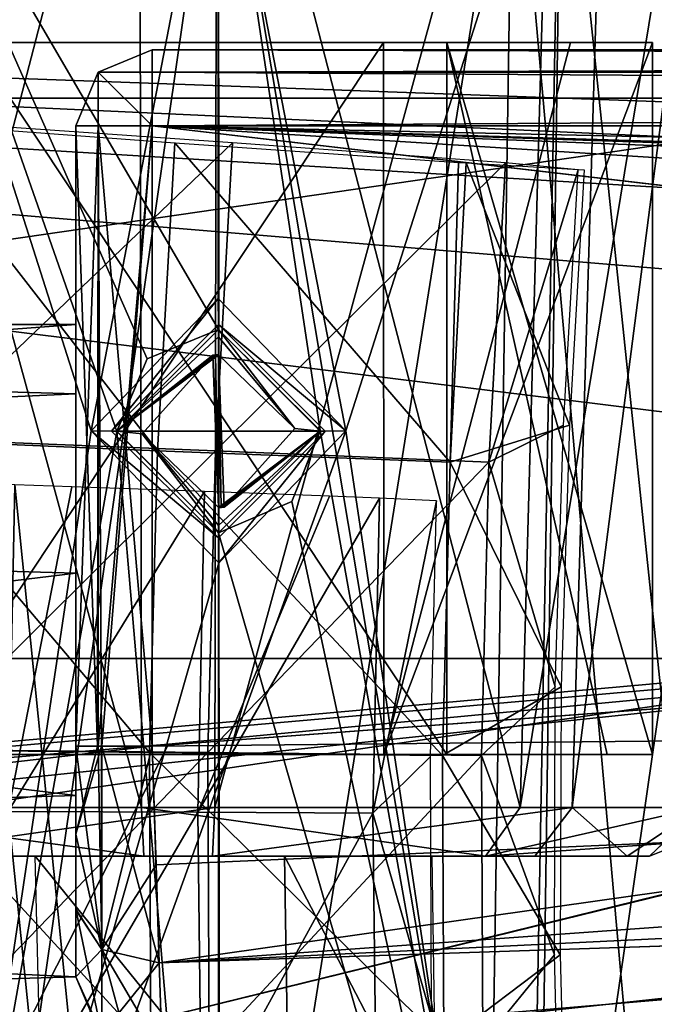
# Model space of a CAD drawing. Header units: millimetres. Extents: x -12 to 310, y -379 to 242.
# Tile 848 of 1056: x 132 to 145, y -6 to 13. Entities that reach past the tile are written whole.
import ezdxf

# ---------------------------------------------------------------- set-up
doc = ezdxf.new("R2010")
doc.units = ezdxf.units.MM
doc.header["$LTSCALE"] = 65.185185
for name, color, linetype in [('1', 7, 'CONTINUOUS'), ('14', 7, 'CONTINUOUS'), ('15', 7, 'CONTINUOUS'), ('17', 7, 'CONTINUOUS'), ('2', 7, 'CONTINUOUS'), ('24', 7, 'CONTINUOUS'), ('3', 7, 'CONTINUOUS'), ('3074', 7, 'CONTINUOUS'), ('3075', 7, 'CONTINUOUS'), ('3077', 7, 'CONTINUOUS'), ('3078', 7, 'CONTINUOUS'), ('3099', 7, 'CONTINUOUS'), ('3100', 7, 'CONTINUOUS'), ('3101', 7, 'CONTINUOUS'), ('3123', 7, 'CONTINUOUS'), ('3124', 7, 'CONTINUOUS'), ('3125', 7, 'CONTINUOUS'), ('3126', 7, 'CONTINUOUS'), ('3127', 7, 'CONTINUOUS'), ('3128', 7, 'CONTINUOUS'), ('3133', 7, 'CONTINUOUS'), ('3136', 7, 'CONTINUOUS'), ('3137', 7, 'CONTINUOUS'), ('3138', 7, 'CONTINUOUS'), ('3139', 7, 'CONTINUOUS'), ('3140', 7, 'CONTINUOUS'), ('3141', 7, 'CONTINUOUS'), ('3142', 7, 'CONTINUOUS'), ('3143', 7, 'CONTINUOUS'), ('3144', 7, 'CONTINUOUS'), ('38', 7, 'CONTINUOUS'), ('4111', 7, 'CONTINUOUS'), ('4119', 7, 'CONTINUOUS'), ('4122', 7, 'CONTINUOUS'), ('4147', 7, 'CONTINUOUS'), ('4148', 7, 'CONTINUOUS'), ('4149', 7, 'CONTINUOUS'), ('4150', 7, 'CONTINUOUS'), ('4151', 7, 'CONTINUOUS'), ('4152', 7, 'CONTINUOUS'), ('4200', 7, 'CONTINUOUS'), ('4207', 7, 'CONTINUOUS'), ('4226', 7, 'CONTINUOUS'), ('4227', 7, 'CONTINUOUS'), ('4228', 7, 'CONTINUOUS'), ('4229', 7, 'CONTINUOUS'), ('4230', 7, 'CONTINUOUS'), ('5142', 7, 'CONTINUOUS'), ('5143', 7, 'CONTINUOUS'), ('5144', 7, 'CONTINUOUS'), ('5145', 7, 'CONTINUOUS'), ('7', 7, 'CONTINUOUS'), ('8', 7, 'CONTINUOUS')]:
    doc.layers.add(name, color=color, linetype=linetype)

msp = doc.modelspace()

# ---------------------------------------------------------------- linework, layer by layer
at = {"layer": '1', "linetype": 'CONTINUOUS'}
for points in [[(128.296, -3.358, -173.034), (134.633, -3.358, -176.205), (131.157, -3.358, -173.184), (128.296, -3.358, -173.034)], [(135.984, -3.358, -157.673), (129.266, -3.358, -159.881), (132.083, -3.358, -160.169), (135.984, -3.358, -157.673)], [(131.157, -3.358, -173.184), (134.633, -3.358, -176.205), (138.533, -3.358, -173.71), (131.157, -3.358, -173.184)], [(139.459, -3.358, -160.694), (135.984, -3.358, -157.673), (132.083, -3.358, -160.169), (139.459, -3.358, -160.694)], [(134.633, -3.358, -176.205), (141.35, -3.358, -173.997), (138.533, -3.358, -173.71), (134.633, -3.358, -176.205)], [(142.32, -3.358, -160.844), (135.984, -3.358, -157.673), (139.459, -3.358, -160.694), (142.32, -3.358, -160.844)], [(141.35, -3.358, -173.997), (142.786, -3.358, -167.514), (138.533, -3.358, -173.71), (141.35, -3.358, -173.997)], [(142.786, -3.358, -167.514), (142.32, -3.358, -160.844), (139.459, -3.358, -160.694), (142.786, -3.358, -167.514)], [(141.35, -3.358, -173.997), (144.572, -3.358, -167.651), (142.786, -3.358, -167.514), (141.35, -3.358, -173.997)], [(144.129, -3.358, -164.025), (142.32, -3.358, -160.844), (142.786, -3.358, -167.514), (144.129, -3.358, -164.025)], [(144.572, -3.358, -167.651), (144.129, -3.358, -164.025), (142.786, -3.358, -167.514), (144.572, -3.358, -167.651)]]:
    msp.add_3dface(points, dxfattribs=at)
at = {"layer": '14', "linetype": 'CONTINUOUS'}
for points in [[(132.498, -3.358, -171.074), (130.323, -3.358, -166.556), (133.174, -3.358, -162.418), (132.498, -3.358, -171.074)], [(137.401, -3.358, -171.479), (132.498, -3.358, -171.074), (138.098, -3.358, -162.79), (137.401, -3.358, -171.479)], [(138.098, -3.358, -162.79), (132.498, -3.358, -171.074), (133.174, -3.358, -162.418), (138.098, -3.358, -162.79)], [(140.293, -3.358, -167.322), (137.401, -3.358, -171.479), (138.098, -3.358, -162.79), (140.293, -3.358, -167.322)]]:
    msp.add_3dface(points, dxfattribs=at)
at = {"layer": '15', "linetype": 'CONTINUOUS'}
for points in [[(132.498, -3.358, -171.074), (137.401, -3.358, -171.479), (137.496, -9.535, -171.489), (132.498, -3.358, -171.074)], [(132.657, -9.692, -171.12), (132.498, -3.358, -171.074), (137.496, -9.535, -171.489), (132.657, -9.692, -171.12)], [(137.496, -9.535, -171.489), (137.401, -3.358, -171.479), (140.38, -9.096, -167.329), (137.496, -9.535, -171.489)], [(137.401, -3.358, -171.479), (140.293, -3.358, -167.322), (140.38, -9.096, -167.329), (137.401, -3.358, -171.479)]]:
    msp.add_3dface(points, dxfattribs=at)
at = {"layer": '17', "linetype": 'CONTINUOUS'}
for points in [[(136.379, 10.67, -159.503), (130.8, 11.057, -161.413), (130.289, 4.844, -161.535), (136.379, 10.67, -159.503)], [(136.043, 4.616, -159.474), (136.379, 10.67, -159.503), (130.289, 4.844, -161.535), (136.043, 4.616, -159.474)], [(141.742, 10.273, -162.41), (136.379, 10.67, -159.503), (136.043, 4.616, -159.474), (141.742, 10.273, -162.41)], [(141.415, 4.388, -162.385), (141.742, 10.273, -162.41), (136.043, 4.616, -159.474), (141.415, 4.388, -162.385)], [(141.415, 4.388, -162.385), (143.172, 10.139, -168.297), (141.742, 10.273, -162.41), (141.415, 4.388, -162.385)], [(142.882, 5.121, -168.274), (143.172, 10.139, -168.297), (141.415, 4.388, -162.385), (142.882, 5.121, -168.274)], [(142.72, -0.025, -168.262), (142.882, 5.121, -168.274), (141.415, 4.388, -162.385), (142.72, -0.025, -168.262)], [(130.133, -1.258, -161.523), (136.043, 4.616, -159.474), (130.289, 4.844, -161.535), (130.133, -1.258, -161.523)], [(135.891, -1.317, -159.462), (136.043, 4.616, -159.474), (130.133, -1.258, -161.523), (135.891, -1.317, -159.462)], [(135.891, -1.317, -159.462), (141.415, 4.388, -162.385), (136.043, 4.616, -159.474), (135.891, -1.317, -159.462)], [(141.268, -1.376, -162.373), (141.415, 4.388, -162.385), (135.891, -1.317, -159.462), (141.268, -1.376, -162.373)], [(141.268, -1.376, -162.373), (142.72, -0.025, -168.262), (141.415, 4.388, -162.385), (141.268, -1.376, -162.373)], [(142.701, -5.295, -168.261), (142.72, -0.025, -168.262), (141.268, -1.376, -162.373), (142.701, -5.295, -168.261)], [(130.159, -7.247, -161.525), (135.891, -1.317, -159.462), (130.133, -1.258, -161.523), (130.159, -7.247, -161.525)], [(135.917, -7.137, -159.464), (135.891, -1.317, -159.462), (130.159, -7.247, -161.525), (135.917, -7.137, -159.464)], [(135.917, -7.137, -159.464), (141.268, -1.376, -162.373), (135.891, -1.317, -159.462), (135.917, -7.137, -159.464)], [(141.293, -7.028, -162.375), (141.268, -1.376, -162.373), (135.917, -7.137, -159.464), (141.293, -7.028, -162.375)], [(141.293, -7.028, -162.375), (142.701, -5.295, -168.261), (141.268, -1.376, -162.373), (141.293, -7.028, -162.375)], [(142.835, -10.687, -168.271), (142.701, -5.295, -168.261), (141.293, -7.028, -162.375), (142.835, -10.687, -168.271)]]:
    msp.add_3dface(points, dxfattribs=at)
at = {"layer": '2', "linetype": 'CONTINUOUS'}
for points in [[(128.585, -2.4, -159.15), (129.266, -3.358, -159.881), (136.027, -2.4, -156.674), (128.585, -2.4, -159.15)], [(129.266, -3.358, -159.881), (135.984, -3.358, -157.673), (136.027, -2.4, -156.674), (129.266, -3.358, -159.881)], [(135.984, -3.358, -157.673), (142.32, -3.358, -160.844), (143.052, -2.4, -160.163), (135.984, -3.358, -157.673)], [(136.027, -2.4, -156.674), (135.984, -3.358, -157.673), (143.052, -2.4, -160.163), (136.027, -2.4, -156.674)], [(142.32, -3.358, -160.844), (144.129, -3.358, -164.025), (143.052, -2.4, -160.163), (142.32, -3.358, -160.844)], [(143.052, -2.4, -160.163), (144.129, -3.358, -164.025), (145.578, -2.4, -167.588), (143.052, -2.4, -160.163)], [(144.129, -3.358, -164.025), (144.572, -3.358, -167.651), (145.578, -2.4, -167.588), (144.129, -3.358, -164.025)], [(145.578, -2.4, -167.588), (144.572, -3.358, -167.651), (145.573, -2.4, -167.658), (145.578, -2.4, -167.588)], [(145.573, -2.4, -167.658), (144.572, -3.358, -167.651), (145.262, -3.08, -167.704), (145.573, -2.4, -167.658)]]:
    msp.add_3dface(points, dxfattribs=at)
at = {"layer": '24', "linetype": 'CONTINUOUS'}
for points in [[(132.097, 3.945, -163.234), (130.444, 3.996, -166.88), (169.553, -366.548, -169.584), (132.097, 3.945, -163.234)], [(169.553, -366.548, -169.584), (130.444, 3.996, -166.88), (169.555, -366.549, -169.583), (169.553, -366.548, -169.584)], [(131.965, -2.477, -163.223), (132.097, 3.945, -163.234), (169.553, -366.548, -169.584), (131.965, -2.477, -163.223)], [(132.097, 3.945, -163.234), (131.965, -2.477, -163.223), (133.219, 3.906, -162.473), (132.097, 3.945, -163.234)], [(133.219, 3.906, -162.473), (131.965, -2.477, -163.223), (135.824, 3.812, -161.965), (133.219, 3.906, -162.473)], [(135.824, 3.812, -161.965), (131.965, -2.477, -163.223), (135.694, -2.493, -161.954), (135.824, 3.812, -161.965)], [(135.824, 3.812, -161.965), (135.694, -2.493, -161.954), (138.285, 3.719, -162.841), (135.824, 3.812, -161.965)], [(138.285, 3.719, -162.841), (135.694, -2.493, -161.954), (139.262, 3.68, -163.729), (138.285, 3.719, -162.841)], [(139.262, 3.68, -163.729), (135.694, -2.493, -161.954), (139.135, -2.509, -163.719), (139.262, 3.68, -163.729)], [(139.262, 3.68, -163.729), (139.135, -2.509, -163.719), (140.388, 3.628, -167.644), (139.262, 3.68, -163.729)], [(140.388, 3.628, -167.644), (139.135, -2.509, -163.719), (140.27, -1.396, -167.635), (140.388, 3.628, -167.644)], [(140.27, -1.396, -167.635), (139.135, -2.509, -163.719), (140.286, -6.519, -167.637), (140.27, -1.396, -167.635)], [(132.037, -8.771, -163.228), (131.965, -2.477, -163.223), (169.553, -366.548, -169.584), (132.037, -8.771, -163.228)], [(131.965, -2.477, -163.223), (132.037, -8.771, -163.228), (135.694, -2.493, -161.954), (131.965, -2.477, -163.223)], [(135.694, -2.493, -161.954), (132.037, -8.771, -163.228), (135.765, -8.672, -161.959), (135.694, -2.493, -161.954)], [(135.694, -2.493, -161.954), (135.765, -8.672, -161.959), (139.135, -2.509, -163.719), (135.694, -2.493, -161.954)], [(139.135, -2.509, -163.719), (135.765, -8.672, -161.959), (139.205, -8.574, -163.725), (139.135, -2.509, -163.719)], [(139.135, -2.509, -163.719), (139.205, -8.574, -163.725), (140.286, -6.519, -167.637), (139.135, -2.509, -163.719)]]:
    msp.add_3dface(points, dxfattribs=at)
at = {"layer": '3', "linetype": 'CONTINUOUS'}
for points in [[(127.786, 26.433, -158.252), (128.585, -2.4, -159.15), (136.074, 26.433, -155.473), (127.786, 26.433, -158.252)], [(128.585, -2.4, -159.15), (136.027, -2.4, -156.674), (136.074, 26.433, -155.473), (128.585, -2.4, -159.15)], [(136.027, -2.4, -156.674), (143.052, -2.4, -160.163), (143.919, 26.433, -159.33), (136.027, -2.4, -156.674)], [(136.074, 26.433, -155.473), (136.027, -2.4, -156.674), (143.919, 26.433, -159.33), (136.074, 26.433, -155.473)], [(143.052, -2.4, -160.163), (145.578, -2.4, -167.588), (146.781, 26.433, -167.59), (143.052, -2.4, -160.163)], [(143.052, -2.4, -160.163), (146.781, 26.433, -167.59), (143.919, 26.433, -159.33), (143.052, -2.4, -160.163)]]:
    msp.add_3dface(points, dxfattribs=at)
at = {"layer": '3074', "linetype": 'CONTINUOUS'}
for points in [[(75.3, -6.195, -85), (75.3, 14, -85), (300.1, 14, -85), (75.3, -6.195, -85)], [(75.3, -6.195, -85), (300.1, 14, -85), (170.63, 2.209, -85), (75.3, -6.195, -85)], [(135.12, -1.152, -85), (75.3, -6.195, -85), (170.63, 2.209, -85), (135.12, -1.152, -85)], [(103.419, -4.826, -85), (75.3, -6.195, -85), (135.12, -1.152, -85), (103.419, -4.826, -85)]]:
    msp.add_3dface(points, dxfattribs=at)
at = {"layer": '3075', "linetype": 'CONTINUOUS'}
for points in [[(135.12, -1.152, -85), (170.63, 2.209, -85), (132.043, -7.254, -82.657), (135.12, -1.152, -85)], [(170.63, 2.209, -85), (187.693, -2.562, -82.657), (132.043, -7.254, -82.657), (170.63, 2.209, -85)], [(103.419, -4.826, -85), (135.12, -1.152, -85), (132.043, -7.254, -82.657), (103.419, -4.826, -85)], [(187.693, -2.562, -82.657), (155.927, -6.901, -77), (132.043, -7.254, -82.657), (187.693, -2.562, -82.657)]]:
    msp.add_3dface(points, dxfattribs=at)
at = {"layer": '3077', "linetype": 'CONTINUOUS'}
for points in [[(119.18, -3.199, -45), (132.043, -7.254, -47.343), (170.474, 2.2, -45), (119.18, -3.199, -45)], [(132.043, -7.254, -47.343), (187.693, -2.562, -47.343), (170.474, 2.2, -45), (132.043, -7.254, -47.343)], [(177.793, -5.392, -53), (187.693, -2.562, -47.343), (132.043, -7.254, -47.343), (177.793, -5.392, -53)], [(162.775, -6.343, -53), (177.793, -5.392, -53), (132.043, -7.254, -47.343), (162.775, -6.343, -53)]]:
    msp.add_3dface(points, dxfattribs=at)
at = {"layer": '3078', "linetype": 'CONTINUOUS'}
for points in [[(300.1, 14, -45), (75.3, 14, -45), (300.1, 5.859, -45), (300.1, 14, -45)], [(300.1, 5.859, -45), (75.3, 14, -45), (264.722, 5.273, -45), (300.1, 5.859, -45)], [(75.3, 14, -45), (119.18, -3.199, -45), (170.474, 2.2, -45), (75.3, 14, -45)], [(75.3, 14, -45), (170.474, 2.2, -45), (199.904, 3.598, -45), (75.3, 14, -45)], [(75.3, 14, -45), (199.904, 3.598, -45), (231.481, 4.552, -45), (75.3, 14, -45)], [(75.3, 14, -45), (231.481, 4.552, -45), (264.722, 5.273, -45), (75.3, 14, -45)]]:
    msp.add_3dface(points, dxfattribs=at)
at = {"layer": '3099', "linetype": 'CONTINUOUS'}
for points in [[(134.8, -1.194, -47), (134.8, 11, -47), (198.528, 3.543, -47), (134.8, -1.194, -47)], [(198.528, 3.543, -47), (134.8, 11, -47), (300.1, 11, -47), (198.528, 3.543, -47)]]:
    msp.add_3dface(points, dxfattribs=at)
at = {"layer": '3100', "linetype": 'CONTINUOUS'}
for points in [[(134.8, 12.5, -48.5), (300.1, 12.5, -48.5), (300.1, 12.061, -47.439), (134.8, 12.5, -48.5)], [(134.8, 12.061, -47.439), (134.8, 12.5, -48.5), (300.1, 12.061, -47.439), (134.8, 12.061, -47.439)], [(300.1, 11, -47), (134.8, 11, -47), (134.8, 12.061, -47.439), (300.1, 11, -47)], [(300.1, 11, -47), (134.8, 12.061, -47.439), (300.1, 12.061, -47.439), (300.1, 11, -47)]]:
    msp.add_3dface(points, dxfattribs=at)
at = {"layer": '3101', "linetype": 'CONTINUOUS'}
for points in [[(300.1, 12.5, -48.5), (134.8, 12.5, -48.5), (300.1, 12.5, -81.5), (300.1, 12.5, -48.5)], [(300.1, 12.5, -81.5), (134.8, 12.5, -48.5), (134.8, 12.5, -81.5), (300.1, 12.5, -81.5)]]:
    msp.add_3dface(points, dxfattribs=at)
at = {"layer": '3123', "linetype": 'CONTINUOUS'}
for points in [[(300.1, 7.363, -83), (300.1, 11, -83), (134.8, 11, -83), (300.1, 7.363, -83)], [(278.136, 6.596, -83), (300.1, 7.363, -83), (134.8, 11, -83), (278.136, 6.596, -83)], [(276.707, 6.278, -83), (278.136, 6.596, -83), (134.8, 11, -83), (276.707, 6.278, -83)], [(275.488, 5.467, -83), (276.707, 6.278, -83), (134.8, 11, -83), (275.488, 5.467, -83)], [(235.453, 4.649, -83), (275.488, 5.467, -83), (134.8, 11, -83), (235.453, 4.649, -83)], [(198.638, 3.547, -83), (235.453, 4.649, -83), (134.8, 11, -83), (198.638, 3.547, -83)], [(134.8, -1.194, -83), (198.638, 3.547, -83), (134.8, 11, -83), (134.8, -1.194, -83)]]:
    msp.add_3dface(points, dxfattribs=at)
at = {"layer": '3124', "linetype": 'CONTINUOUS'}
for points in [[(300.1, 12.5, -81.5), (134.8, 12.5, -81.5), (134.8, 12.061, -82.561), (300.1, 12.5, -81.5)], [(300.1, 12.061, -82.561), (300.1, 12.5, -81.5), (134.8, 12.061, -82.561), (300.1, 12.061, -82.561)], [(300.1, 11, -83), (300.1, 12.061, -82.561), (134.8, 11, -83), (300.1, 11, -83)], [(134.8, 11, -83), (300.1, 12.061, -82.561), (134.8, 12.061, -82.561), (134.8, 11, -83)]]:
    msp.add_3dface(points, dxfattribs=at)
at = {"layer": '3125', "linetype": 'CONTINUOUS'}
for points in [[(134.8, 12.061, -82.561), (134.8, 12.5, -81.5), (133.739, 12.061, -81.5), (134.8, 12.061, -82.561)], [(133.3, 11, -81.5), (134.8, 11, -83), (133.739, 12.061, -81.5), (133.3, 11, -81.5)], [(134.8, 11, -83), (134.8, 12.061, -82.561), (133.739, 12.061, -81.5), (134.8, 11, -83)], [(133.739, 11, -82.561), (134.8, 11, -83), (133.3, 11, -81.5), (133.739, 11, -82.561)]]:
    msp.add_3dface(points, dxfattribs=at)
at = {"layer": '3126', "linetype": 'CONTINUOUS'}
for points in [[(133.739, 11, -82.561), (133.3, 11, -81.5), (133.724, -1.194, -82.545), (133.739, 11, -82.561)], [(133.724, -1.194, -82.545), (133.3, 11, -81.5), (133.3, -1.194, -81.5), (133.724, -1.194, -82.545)], [(133.803, -1.194, -82.621), (133.739, 11, -82.561), (133.724, -1.194, -82.545), (133.803, -1.194, -82.621)], [(134.8, -1.194, -83), (134.8, 11, -83), (133.739, 11, -82.561), (134.8, -1.194, -83)], [(134.8, -1.194, -83), (133.739, 11, -82.561), (133.803, -1.194, -82.621), (134.8, -1.194, -83)]]:
    msp.add_3dface(points, dxfattribs=at)
at = {"layer": '3127', "linetype": 'CONTINUOUS'}
for points in [[(133.803, -1.194, -82.621), (133.724, -1.194, -82.545), (133.3, -2.926, -81.157), (133.803, -1.194, -82.621)], [(133.809, -5.188, -80.988), (133.803, -1.194, -82.621), (133.3, -2.926, -81.157), (133.809, -5.188, -80.988)], [(133.724, -1.194, -82.545), (133.3, -1.194, -81.5), (133.3, -2.926, -81.157), (133.724, -1.194, -82.545)], [(134.8, -1.194, -83), (133.803, -1.194, -82.621), (133.809, -5.188, -80.988), (134.8, -1.194, -83)], [(134.874, -3.528, -82.531), (134.8, -1.194, -83), (133.809, -5.188, -80.988), (134.874, -3.528, -82.531)], [(133.3, -4.413, -80.171), (133.809, -5.188, -80.988), (133.3, -2.926, -81.157), (133.3, -4.413, -80.171)], [(134.935, -5.455, -81.241), (134.874, -3.528, -82.531), (133.809, -5.188, -80.988), (134.935, -5.455, -81.241)], [(133.3, -5.73, -77), (133.809, -5.188, -80.988), (133.3, -4.413, -80.171), (133.3, -5.73, -77)], [(133.809, -6.856, -77), (133.809, -5.188, -80.988), (133.3, -5.73, -77), (133.809, -6.856, -77)], [(133.809, -6.856, -77), (134.935, -5.455, -81.241), (133.809, -5.188, -80.988), (133.809, -6.856, -77)], [(134.991, -7.218, -77), (134.935, -5.455, -81.241), (133.809, -6.856, -77), (134.991, -7.218, -77)]]:
    msp.add_3dface(points, dxfattribs=at)
at = {"layer": '3128', "linetype": 'CONTINUOUS'}
for points in [[(198.638, 3.547, -83), (134.8, -1.194, -83), (204.333, -0.493, -81.243), (198.638, 3.547, -83)], [(134.8, -1.194, -83), (134.874, -3.528, -82.531), (204.333, -0.493, -81.243), (134.8, -1.194, -83)], [(134.874, -3.528, -82.531), (134.935, -5.455, -81.241), (204.333, -0.493, -81.243), (134.874, -3.528, -82.531)], [(204.333, -0.493, -81.243), (134.935, -5.455, -81.241), (183.811, -3.085, -77), (204.333, -0.493, -81.243)], [(183.811, -3.085, -77), (134.935, -5.455, -81.241), (158.535, -4.67, -77), (183.811, -3.085, -77)], [(134.935, -5.455, -81.241), (134.991, -7.218, -77), (158.535, -4.67, -77), (134.935, -5.455, -81.241)]]:
    msp.add_3dface(points, dxfattribs=at)
at = {"layer": '3133', "linetype": 'CONTINUOUS'}
for points in [[(134.8, -1.194, -47), (198.528, 3.543, -47), (134.935, -5.455, -48.759), (134.8, -1.194, -47)], [(198.528, 3.543, -47), (204.333, -0.493, -48.757), (134.935, -5.455, -48.759), (198.528, 3.543, -47)], [(134.935, -5.455, -48.759), (204.333, -0.493, -48.757), (158.544, -4.669, -53), (134.935, -5.455, -48.759)], [(134.991, -7.218, -53), (134.935, -5.455, -48.759), (158.544, -4.669, -53), (134.991, -7.218, -53)]]:
    msp.add_3dface(points, dxfattribs=at)
at = {"layer": '3136', "linetype": 'CONTINUOUS'}
for points in [[(158.535, -4.67, -77), (134.991, -7.218, -77), (158.544, -4.669, -53), (158.535, -4.67, -77)], [(134.991, -7.218, -77), (134.991, -7.218, -53), (158.544, -4.669, -53), (134.991, -7.218, -77)]]:
    msp.add_3dface(points, dxfattribs=at)
at = {"layer": '3137', "linetype": 'CONTINUOUS'}
for points in [[(133.809, -6.856, -77), (133.3, -5.73, -77), (133.748, -6.799, -67.044), (133.809, -6.856, -77)], [(133.748, -6.799, -67.044), (133.3, -5.73, -77), (133.3, -5.73, -69.193), (133.748, -6.799, -67.044)], [(133.3, -5.73, -53), (133.809, -6.855, -53), (133.3, -5.73, -60.807), (133.3, -5.73, -53)], [(133.3, -5.73, -60.807), (133.809, -6.855, -53), (133.748, -6.799, -62.956), (133.3, -5.73, -60.807)]]:
    msp.add_3dface(points, dxfattribs=at)
at = {"layer": '3138', "linetype": 'CONTINUOUS'}
for points in [[(133.3, 7.1, -65), (133.3, 5.737, -60.818), (85.95, 7.1, -65), (133.3, 7.1, -65)], [(85.95, 7.1, -65), (133.3, 5.737, -60.818), (85.95, 3.55, -58.851), (85.95, 7.1, -65)], [(133.3, 5.737, -60.818), (133.3, 2.205, -58.251), (85.95, 3.55, -58.851), (133.3, 5.737, -60.818)], [(133.3, 2.205, -58.251), (133.3, -2.16, -58.237), (85.95, 3.55, -58.851), (133.3, 2.205, -58.251)], [(85.95, 3.55, -58.851), (133.3, -2.16, -58.237), (85.95, -3.55, -58.851), (85.95, 3.55, -58.851)], [(133.3, -2.16, -58.237), (133.3, -5.73, -60.807), (85.95, -3.55, -58.851), (133.3, -2.16, -58.237)], [(133.748, -6.799, -62.956), (134.19, -7.1, -65), (85.95, -3.55, -58.851), (133.748, -6.799, -62.956)], [(85.95, -3.55, -58.851), (134.19, -7.1, -65), (85.95, -7.1, -65), (85.95, -3.55, -58.851)], [(133.3, -5.73, -60.807), (133.748, -6.799, -62.956), (85.95, -3.55, -58.851), (133.3, -5.73, -60.807)]]:
    msp.add_3dface(points, dxfattribs=at)
at = {"layer": '3139', "linetype": 'CONTINUOUS'}
for points in [[(133.3, 7.1, -65), (85.95, 7.1, -65), (85.95, 3.55, -71.149), (133.3, 7.1, -65)], [(133.3, 7.1, -65), (85.95, 3.55, -71.149), (133.3, 5.737, -69.182), (133.3, 7.1, -65)], [(133.3, 5.737, -69.182), (85.95, 3.55, -71.149), (133.3, 2.206, -71.749), (133.3, 5.737, -69.182)], [(85.95, 3.55, -71.149), (85.95, -3.55, -71.149), (133.3, 2.206, -71.749), (85.95, 3.55, -71.149)], [(133.3, 2.206, -71.749), (85.95, -3.55, -71.149), (133.3, -2.16, -71.763), (133.3, 2.206, -71.749)], [(85.95, -3.55, -71.149), (133.3, -5.73, -69.193), (133.3, -2.16, -71.763), (85.95, -3.55, -71.149)], [(85.95, -7.1, -65), (133.3, -5.73, -69.193), (85.95, -3.55, -71.149), (85.95, -7.1, -65)], [(133.748, -6.799, -67.044), (133.3, -5.73, -69.193), (85.95, -7.1, -65), (133.748, -6.799, -67.044)]]:
    msp.add_3dface(points, dxfattribs=at)
at = {"layer": '3140', "linetype": 'CONTINUOUS'}
for points in [[(133.3, -1.194, -81.5), (133.3, 11, -81.5), (133.3, 5.737, -69.182), (133.3, -1.194, -81.5)], [(133.3, 11, -81.5), (133.3, 7.1, -65), (133.3, 5.737, -69.182), (133.3, 11, -81.5)], [(133.3, 7.1, -65), (133.3, 11, -81.5), (133.3, 11, -48.5), (133.3, 7.1, -65)], [(133.3, -5.73, -53), (133.3, -2.16, -58.237), (133.3, 11, -48.5), (133.3, -5.73, -53)], [(133.3, -4.399, -49.816), (133.3, -5.73, -53), (133.3, 11, -48.5), (133.3, -4.399, -49.816)], [(133.3, -2.16, -58.237), (133.3, 2.205, -58.251), (133.3, 11, -48.5), (133.3, -2.16, -58.237)], [(133.3, 2.205, -58.251), (133.3, 5.737, -60.818), (133.3, 11, -48.5), (133.3, 2.205, -58.251)], [(133.3, 5.737, -60.818), (133.3, 7.1, -65), (133.3, 11, -48.5), (133.3, 5.737, -60.818)], [(133.3, -1.194, -48.5), (133.3, -4.399, -49.816), (133.3, 11, -48.5), (133.3, -1.194, -48.5)], [(133.3, -2.926, -81.157), (133.3, -1.194, -81.5), (133.3, 5.737, -69.182), (133.3, -2.926, -81.157)], [(133.3, -4.413, -80.171), (133.3, -2.926, -81.157), (133.3, 5.737, -69.182), (133.3, -4.413, -80.171)], [(133.3, -4.413, -80.171), (133.3, 5.737, -69.182), (133.3, 2.206, -71.749), (133.3, -4.413, -80.171)], [(133.3, -5.73, -77), (133.3, -4.413, -80.171), (133.3, 2.206, -71.749), (133.3, -5.73, -77)], [(133.3, -5.73, -77), (133.3, 2.206, -71.749), (133.3, -2.16, -71.763), (133.3, -5.73, -77)], [(133.3, -5.73, -69.193), (133.3, -5.73, -77), (133.3, -2.16, -71.763), (133.3, -5.73, -69.193)], [(133.3, -5.73, -53), (133.3, -5.73, -60.807), (133.3, -2.16, -58.237), (133.3, -5.73, -53)]]:
    msp.add_3dface(points, dxfattribs=at)
at = {"layer": '3141', "linetype": 'CONTINUOUS'}
for points in [[(134.8, 12.5, -81.5), (134.8, 12.5, -48.5), (133.739, 12.061, -48.5), (134.8, 12.5, -81.5)], [(133.739, 12.061, -81.5), (134.8, 12.5, -81.5), (133.739, 12.061, -48.5), (133.739, 12.061, -81.5)], [(133.3, 11, -81.5), (133.739, 12.061, -81.5), (133.3, 11, -48.5), (133.3, 11, -81.5)], [(133.3, 11, -48.5), (133.739, 12.061, -81.5), (133.739, 12.061, -48.5), (133.3, 11, -48.5)]]:
    msp.add_3dface(points, dxfattribs=at)
at = {"layer": '3142', "linetype": 'CONTINUOUS'}
for points in [[(134.8, 12.5, -48.5), (134.8, 11, -47), (133.739, 12.061, -48.5), (134.8, 12.5, -48.5)], [(134.8, 11, -47), (134.8, 12.5, -48.5), (134.8, 12.061, -47.439), (134.8, 11, -47)], [(133.3, 11, -48.5), (133.739, 12.061, -48.5), (133.739, 11, -47.439), (133.3, 11, -48.5)], [(133.739, 12.061, -48.5), (134.8, 11, -47), (133.739, 11, -47.439), (133.739, 12.061, -48.5)]]:
    msp.add_3dface(points, dxfattribs=at)
at = {"layer": '3143', "linetype": 'CONTINUOUS'}
for points in [[(133.3, -1.194, -48.5), (133.3, 11, -48.5), (133.739, 11, -47.439), (133.3, -1.194, -48.5)], [(133.3, -1.194, -48.5), (133.739, 11, -47.439), (133.739, -1.194, -47.439), (133.3, -1.194, -48.5)], [(133.739, 11, -47.439), (134.8, 11, -47), (133.739, -1.194, -47.439), (133.739, 11, -47.439)], [(133.739, -1.194, -47.439), (134.8, 11, -47), (133.806, -1.194, -47.376), (133.739, -1.194, -47.439)], [(134.8, 11, -47), (134.8, -1.194, -47), (133.806, -1.194, -47.376), (134.8, 11, -47)]]:
    msp.add_3dface(points, dxfattribs=at)
at = {"layer": '3144', "linetype": 'CONTINUOUS'}
for points in [[(133.3, -4.399, -49.816), (133.3, -1.194, -48.5), (133.809, -5.188, -49.012), (133.3, -4.399, -49.816)], [(133.3, -1.194, -48.5), (133.739, -1.194, -47.439), (133.809, -5.188, -49.012), (133.3, -1.194, -48.5)], [(133.739, -1.194, -47.439), (133.806, -1.194, -47.376), (133.809, -5.188, -49.012), (133.739, -1.194, -47.439)], [(134.8, -1.194, -47), (134.935, -5.455, -48.759), (133.806, -1.194, -47.376), (134.8, -1.194, -47)], [(133.806, -1.194, -47.376), (134.935, -5.455, -48.759), (133.809, -5.188, -49.012), (133.806, -1.194, -47.376)], [(133.809, -6.855, -53), (133.3, -4.399, -49.816), (133.809, -5.188, -49.012), (133.809, -6.855, -53)], [(133.809, -6.855, -53), (133.3, -5.73, -53), (133.3, -4.399, -49.816), (133.809, -6.855, -53)], [(134.935, -5.455, -48.759), (134.991, -7.218, -53), (133.809, -5.188, -49.012), (134.935, -5.455, -48.759)], [(134.991, -7.218, -53), (134.337, -7.157, -53), (133.809, -5.188, -49.012), (134.991, -7.218, -53)], [(134.337, -7.157, -53), (133.809, -6.855, -53), (133.809, -5.188, -49.012), (134.337, -7.157, -53)]]:
    msp.add_3dface(points, dxfattribs=at)
at = {"layer": '38', "linetype": 'CONTINUOUS'}
for points in [[(129.527, 4.844, -171.518), (129.878, 11.067, -171.546), (134.899, 4.616, -174.429), (129.527, 4.844, -171.518)], [(129.878, 11.067, -171.546), (135.241, 10.669, -174.453), (134.899, 4.616, -174.429), (129.878, 11.067, -171.546)], [(134.899, 4.616, -174.429), (135.241, 10.669, -174.453), (140.653, 4.388, -172.368), (134.899, 4.616, -174.429)], [(135.241, 10.669, -174.453), (140.82, 10.283, -172.542), (140.653, 4.388, -172.368), (135.241, 10.669, -174.453)], [(140.653, 4.388, -172.368), (140.82, 10.283, -172.542), (140.969, 10.273, -172.404), (140.653, 4.388, -172.368)], [(140.653, 4.388, -172.368), (140.969, 10.273, -172.404), (142.997, 5.121, -166.782), (140.653, 4.388, -172.368)], [(140.969, 10.273, -172.404), (143.287, 10.139, -166.805), (142.997, 5.121, -166.782), (140.969, 10.273, -172.404)], [(142.836, -0.024, -166.77), (140.653, 4.388, -172.368), (142.997, 5.121, -166.782), (142.836, -0.024, -166.77)], [(129.37, -1.258, -171.507), (129.527, 4.844, -171.518), (134.747, -1.317, -174.418), (129.37, -1.258, -171.507)], [(134.747, -1.317, -174.418), (129.527, 4.844, -171.518), (134.899, 4.616, -174.429), (134.747, -1.317, -174.418)], [(134.747, -1.317, -174.418), (134.899, 4.616, -174.429), (140.505, -1.376, -172.357), (134.747, -1.317, -174.418)], [(140.505, -1.376, -172.357), (134.899, 4.616, -174.429), (140.653, 4.388, -172.368), (140.505, -1.376, -172.357)], [(140.505, -1.376, -172.357), (140.653, 4.388, -172.368), (142.836, -0.024, -166.77), (140.505, -1.376, -172.357)], [(142.816, -5.295, -166.768), (140.505, -1.376, -172.357), (142.836, -0.024, -166.77), (142.816, -5.295, -166.768)], [(129.397, -7.247, -171.509), (129.37, -1.258, -171.507), (134.773, -7.137, -174.42), (129.397, -7.247, -171.509)], [(134.773, -7.137, -174.42), (129.37, -1.258, -171.507), (134.747, -1.317, -174.418), (134.773, -7.137, -174.42)], [(134.773, -7.137, -174.42), (134.747, -1.317, -174.418), (140.531, -7.028, -172.359), (134.773, -7.137, -174.42)], [(140.531, -7.028, -172.359), (134.747, -1.317, -174.418), (140.505, -1.376, -172.357), (140.531, -7.028, -172.359)], [(140.531, -7.028, -172.359), (140.505, -1.376, -172.357), (142.816, -5.295, -166.768), (140.531, -7.028, -172.359)], [(142.95, -10.687, -166.778), (140.531, -7.028, -172.359), (142.816, -5.295, -166.768), (142.95, -10.687, -166.778)]]:
    msp.add_3dface(points, dxfattribs=at)
at = {"layer": '4111', "linetype": 'CONTINUOUS'}
for points in [[(148.184, -19.072, -167), (142.139, -18.608, -156.524), (147.527, 18.707, -161.36), (148.184, -19.072, -167)], [(147.527, 18.707, -161.36), (142.139, -18.608, -156.524), (142.814, 18.239, -156.179), (147.527, 18.707, -161.36)], [(130.073, -18.608, -156.517), (129.38, 18.239, -156.182), (133.6, 5.009, -154.748), (130.073, -18.608, -156.517)], [(129.38, 18.239, -156.182), (136.097, 17.968, -154.27), (133.6, 5.009, -154.748), (129.38, 18.239, -156.182)], [(136.097, 17.968, -154.27), (142.814, 18.239, -156.179), (138.6, 5.009, -154.748), (136.097, 17.968, -154.27)], [(142.814, 18.239, -156.179), (142.139, -18.608, -156.524), (138.6, 5.009, -154.748), (142.814, 18.239, -156.179)], [(133.6, 5.009, -154.748), (136.097, 17.968, -154.27), (136.093, 7.609, -154.451), (133.6, 5.009, -154.748)], [(136.097, 17.968, -154.27), (138.6, 5.009, -154.748), (136.093, 7.609, -154.451), (136.097, 17.968, -154.27)], [(142.139, -18.608, -156.524), (130.073, -18.608, -156.517), (138.6, 5.009, -154.748), (142.139, -18.608, -156.524)], [(138.6, 5.009, -154.748), (130.073, -18.608, -156.517), (136.105, 2.409, -154.541), (138.6, 5.009, -154.748)], [(136.105, 2.409, -154.541), (130.073, -18.608, -156.517), (133.6, 5.009, -154.748), (136.105, 2.409, -154.541)]]:
    msp.add_3dface(points, dxfattribs=at)
at = {"layer": '4119', "linetype": 'CONTINUOUS'}
for points in [[(75.3, 11.544, -146.814), (75.3, 0.532, -145.903), (151.1, 11.544, -146.814), (75.3, 11.544, -146.814)], [(151.1, 11.544, -146.814), (75.3, 0.532, -145.903), (151.1, 0.532, -145.902), (151.1, 11.544, -146.814)], [(75.3, 0.532, -145.903), (75.3, -10.493, -146.654), (151.1, 0.532, -145.902), (75.3, 0.532, -145.903)], [(75.3, -10.493, -146.654), (151.1, -10.493, -146.654), (151.1, 0.532, -145.902), (75.3, -10.493, -146.654)]]:
    msp.add_3dface(points, dxfattribs=at)
at = {"layer": '4122', "linetype": 'CONTINUOUS'}
for points in [[(75.3, 15.942, -149.058), (75.3, 11.544, -146.814), (151.1, 15.942, -149.058), (75.3, 15.942, -149.058)], [(75.3, 11.544, -146.814), (151.1, 11.544, -146.814), (151.1, 15.942, -149.058), (75.3, 11.544, -146.814)]]:
    msp.add_3dface(points, dxfattribs=at)
at = {"layer": '4147', "linetype": 'CONTINUOUS'}
for points in [[(136.105, 2.409, -154.541), (133.6, 5.009, -154.748), (136.099, 2.9, -154.041), (136.105, 2.409, -154.541)], [(136.099, 2.9, -154.041), (133.6, 5.009, -154.748), (134, 5, -154.259), (136.099, 2.9, -154.041)], [(138.2, 5, -154.259), (136.105, 2.409, -154.541), (136.099, 2.9, -154.041), (138.2, 5, -154.259)], [(138.6, 5.009, -154.748), (136.105, 2.409, -154.541), (138.2, 5, -154.259), (138.6, 5.009, -154.748)]]:
    msp.add_3dface(points, dxfattribs=at)
at = {"layer": '4148', "linetype": 'CONTINUOUS'}
for points in [[(133.6, 5.009, -154.748), (136.093, 7.609, -154.451), (134, 5, -154.259), (133.6, 5.009, -154.748)], [(134, 5, -154.259), (136.093, 7.609, -154.451), (136.098, 7.1, -153.951), (134, 5, -154.259)], [(136.093, 7.609, -154.451), (138.6, 5.009, -154.748), (136.098, 7.1, -153.951), (136.093, 7.609, -154.451)], [(138.6, 5.009, -154.748), (138.2, 5, -154.259), (136.098, 7.1, -153.951), (138.6, 5.009, -154.748)]]:
    msp.add_3dface(points, dxfattribs=at)
at = {"layer": '4149', "linetype": 'CONTINUOUS'}
for points in [[(134, 5, -154.259), (136.098, 7.1, -153.951), (134, 5, -151), (134, 5, -154.259)], [(134, 5, -151), (136.098, 7.1, -153.951), (136.1, 7.1, -151), (134, 5, -151)], [(136.098, 7.1, -153.951), (138.2, 5, -154.259), (136.1, 7.1, -151), (136.098, 7.1, -153.951)], [(136.1, 7.1, -151), (138.2, 5, -154.259), (138.2, 5, -151), (136.1, 7.1, -151)]]:
    msp.add_3dface(points, dxfattribs=at)
at = {"layer": '4150', "linetype": 'CONTINUOUS'}
for points in [[(136.099, 2.9, -154.041), (134, 5, -154.259), (136.1, 2.9, -151), (136.099, 2.9, -154.041)], [(134, 5, -154.259), (134, 5, -151), (136.1, 2.9, -151), (134, 5, -154.259)], [(138.2, 5, -154.259), (136.099, 2.9, -154.041), (138.2, 5, -151), (138.2, 5, -154.259)], [(138.2, 5, -151), (136.099, 2.9, -154.041), (136.1, 2.9, -151), (138.2, 5, -151)]]:
    msp.add_3dface(points, dxfattribs=at)
at = {"layer": '4151', "linetype": 'CONTINUOUS'}
for points in [[(136.1, 2.9, -151), (134, 5, -151), (136.1, 5, -149.738), (136.1, 2.9, -151)], [(138.2, 5, -151), (136.1, 2.9, -151), (136.1, 5, -149.738), (138.2, 5, -151)]]:
    msp.add_3dface(points, dxfattribs=at)
at = {"layer": '4152', "linetype": 'CONTINUOUS'}
for points in [[(134, 5, -151), (136.1, 7.1, -151), (136.1, 5, -149.738), (134, 5, -151)], [(136.1, 7.1, -151), (138.2, 5, -151), (136.1, 5, -149.738), (136.1, 7.1, -151)]]:
    msp.add_3dface(points, dxfattribs=at)
at = {"layer": '4200', "linetype": 'CONTINUOUS'}
for points in [[(147.56, 19.012, -161.416), (142.851, 18.57, -156.195), (146.765, -19.007, -161.316), (147.56, 19.012, -161.416)], [(136.1, 18.311, -154.264), (129.346, 18.57, -156.197), (136.1, 7, -154.461), (136.1, 18.311, -154.264)], [(129.346, 18.57, -156.197), (129.898, -18.62, -156.62), (134.1, 4.991, -154.657), (129.346, 18.57, -156.197)], [(136.1, 7, -154.461), (129.346, 18.57, -156.197), (134.696, 6.424, -154.55), (136.1, 7, -154.461)], [(134.696, 6.424, -154.55), (129.346, 18.57, -156.197), (134.1, 4.991, -154.657), (134.696, 6.424, -154.55)], [(142.851, 18.57, -156.195), (136.1, 18.311, -154.264), (142.322, -18.622, -156.633), (142.851, 18.57, -156.195)], [(146.765, -19.007, -161.316), (142.851, 18.57, -156.195), (142.322, -18.622, -156.633), (146.765, -19.007, -161.316)], [(142.322, -18.622, -156.633), (136.1, 18.311, -154.264), (138.1, 5.01, -154.657), (142.322, -18.622, -156.633)], [(136.1, 18.311, -154.264), (136.1, 7, -154.461), (138.1, 5.01, -154.657), (136.1, 18.311, -154.264)], [(129.898, -18.62, -156.62), (136.1, -18.402, -154.905), (134.1, 4.991, -154.657), (129.898, -18.62, -156.62)], [(134.1, 4.991, -154.657), (136.1, -18.402, -154.905), (136.1, 3, -154.531), (134.1, 4.991, -154.657)], [(137.543, 3.615, -154.604), (142.322, -18.622, -156.633), (138.1, 5.01, -154.657), (137.543, 3.615, -154.604)], [(136.1, 3, -154.531), (142.322, -18.622, -156.633), (137.543, 3.615, -154.604), (136.1, 3, -154.531)], [(136.1, -18.402, -154.905), (142.322, -18.622, -156.633), (136.1, 3, -154.531), (136.1, -18.402, -154.905)]]:
    msp.add_3dface(points, dxfattribs=at)
at = {"layer": '4207', "linetype": 'CONTINUOUS'}
for points in [[(141.893, 18.159, -157.323), (146.054, 18.525, -161.679), (145.147, -18.506, -161.777), (141.893, 18.159, -157.323)], [(130.304, 18.16, -157.325), (136.098, 17.953, -155.726), (130.89, -18.202, -157.937), (130.304, 18.16, -157.325)], [(136.098, 17.953, -155.726), (141.893, 18.159, -157.323), (136.122, -18.036, -156.543), (136.098, 17.953, -155.726)], [(136.122, -18.036, -156.543), (141.893, 18.159, -157.323), (141.33, -18.203, -157.949), (136.122, -18.036, -156.543)], [(141.33, -18.203, -157.949), (141.893, 18.159, -157.323), (145.147, -18.506, -161.777), (141.33, -18.203, -157.949)], [(130.89, -18.202, -157.937), (136.098, 17.953, -155.726), (136.122, -18.036, -156.543), (130.89, -18.202, -157.937)]]:
    msp.add_3dface(points, dxfattribs=at)
at = {"layer": '4226', "linetype": 'CONTINUOUS'}
for points in [[(136.1, 7, -153.496), (134.696, 6.424, -154.55), (134.1, 5, -153.496), (136.1, 7, -153.496)], [(136.1, 7, -154.461), (134.696, 6.424, -154.55), (136.1, 7, -153.496), (136.1, 7, -154.461)], [(134.696, 6.424, -154.55), (134.1, 4.991, -154.657), (134.1, 5, -153.496), (134.696, 6.424, -154.55)], [(134.1, 4.991, -154.657), (136.1, 3, -154.531), (134.1, 5, -153.496), (134.1, 4.991, -154.657)], [(136.1, 3, -154.531), (136.1, 3, -153.496), (134.1, 5, -153.496), (136.1, 3, -154.531)]]:
    msp.add_3dface(points, dxfattribs=at)
at = {"layer": '4227', "linetype": 'CONTINUOUS'}
for points in [[(136.1, 7, -153.496), (134.1, 5, -153.496), (136.1, 6.854, -153.143), (136.1, 7, -153.496)], [(136.1, 6.854, -153.143), (134.1, 5, -153.496), (136.1, 6.5, -152.996), (136.1, 6.854, -153.143)], [(136.1, 6.5, -152.996), (134.1, 5, -153.496), (136.045, 6.499, -152.996), (136.1, 6.5, -152.996)], [(136.045, 6.499, -152.996), (134.1, 5, -153.496), (135.989, 6.496, -152.996), (136.045, 6.499, -152.996)], [(135.989, 6.496, -152.996), (134.1, 5, -153.496), (134.601, 4.945, -152.996), (135.989, 6.496, -152.996)], [(134.1, 5, -153.496), (136.1, 3, -153.496), (134.601, 4.945, -152.996), (134.1, 5, -153.496)], [(134.601, 4.945, -152.996), (136.1, 3, -153.496), (136.1, 3.146, -153.143), (134.601, 4.945, -152.996)], [(136.1, 3.5, -152.996), (134.601, 4.945, -152.996), (136.1, 3.146, -153.143), (136.1, 3.5, -152.996)]]:
    msp.add_3dface(points, dxfattribs=at)
at = {"layer": '4228', "linetype": 'CONTINUOUS'}
for points in [[(136.1, 7, -153.496), (136.1, 6.854, -153.143), (137.599, 5.055, -152.996), (136.1, 7, -153.496)], [(138.1, 5, -153.496), (136.1, 7, -153.496), (137.599, 5.055, -152.996), (138.1, 5, -153.496)], [(136.1, 6.854, -153.143), (136.1, 6.5, -152.996), (137.599, 5.055, -152.996), (136.1, 6.854, -153.143)], [(136.211, 3.504, -152.996), (138.1, 5, -153.496), (137.599, 5.055, -152.996), (136.211, 3.504, -152.996)], [(136.1, 3.146, -153.143), (136.1, 3, -153.496), (138.1, 5, -153.496), (136.1, 3.146, -153.143)], [(136.1, 3.5, -152.996), (136.1, 3.146, -153.143), (138.1, 5, -153.496), (136.1, 3.5, -152.996)], [(136.1, 3.5, -152.996), (138.1, 5, -153.496), (136.155, 3.501, -152.996), (136.1, 3.5, -152.996)], [(136.155, 3.501, -152.996), (138.1, 5, -153.496), (136.211, 3.504, -152.996), (136.155, 3.501, -152.996)]]:
    msp.add_3dface(points, dxfattribs=at)
at = {"layer": '4229', "linetype": 'CONTINUOUS'}
for points in [[(138.1, 5.01, -154.657), (136.1, 7, -154.461), (138.1, 5, -153.496), (138.1, 5.01, -154.657)], [(136.1, 7, -154.461), (136.1, 7, -153.496), (138.1, 5, -153.496), (136.1, 7, -154.461)], [(136.1, 3, -153.496), (137.543, 3.615, -154.604), (138.1, 5, -153.496), (136.1, 3, -153.496)], [(137.543, 3.615, -154.604), (138.1, 5.01, -154.657), (138.1, 5, -153.496), (137.543, 3.615, -154.604)], [(136.1, 3, -154.531), (137.543, 3.615, -154.604), (136.1, 3, -153.496), (136.1, 3, -154.531)]]:
    msp.add_3dface(points, dxfattribs=at)
at = {"layer": '4230', "linetype": 'CONTINUOUS'}
for points in [[(135.989, 6.496, -152.996), (134.601, 4.945, -152.996), (136.1, 3.5, -152.996), (135.989, 6.496, -152.996)], [(136.045, 6.499, -152.996), (135.989, 6.496, -152.996), (136.1, 3.5, -152.996), (136.045, 6.499, -152.996)], [(136.1, 6.5, -152.996), (136.045, 6.499, -152.996), (136.1, 3.5, -152.996), (136.1, 6.5, -152.996)], [(136.1, 6.5, -152.996), (136.1, 3.5, -152.996), (136.155, 3.501, -152.996), (136.1, 6.5, -152.996)], [(136.1, 6.5, -152.996), (136.155, 3.501, -152.996), (136.211, 3.504, -152.996), (136.1, 6.5, -152.996)], [(136.1, 6.5, -152.996), (136.211, 3.504, -152.996), (137.599, 5.055, -152.996), (136.1, 6.5, -152.996)]]:
    msp.add_3dface(points, dxfattribs=at)
at = {"layer": '5142', "linetype": 'CONTINUOUS'}
for points in [[(130.026, 12.642, -174.654), (139.345, 12.642, -175.373), (130.03, -1.358, -174.657), (130.026, 12.642, -174.654)], [(130.03, -1.358, -174.657), (139.345, 12.642, -175.373), (139.349, -1.358, -175.371), (130.03, -1.358, -174.657)], [(139.345, 12.642, -175.373), (143.018, 12.642, -172.229), (139.349, -1.358, -175.371), (139.345, 12.642, -175.373)], [(143.018, 12.642, -172.229), (144.631, 12.642, -167.656), (139.349, -1.358, -175.371), (143.018, 12.642, -172.229)], [(139.349, -1.358, -175.371), (144.631, 12.642, -167.656), (144.631, -1.358, -167.656), (139.349, -1.358, -175.371)]]:
    msp.add_3dface(points, dxfattribs=at)
at = {"layer": '5143', "linetype": 'CONTINUOUS'}
for points in [[(131.267, -1.358, -158.508), (140.587, -1.358, -159.222), (131.271, 12.642, -158.506), (131.267, -1.358, -158.508)], [(131.271, 12.642, -158.506), (140.587, -1.358, -159.222), (140.591, 12.642, -159.224), (131.271, 12.642, -158.506)], [(140.587, -1.358, -159.222), (143.736, -1.358, -162.89), (140.591, 12.642, -159.224), (140.587, -1.358, -159.222)], [(144.631, -1.358, -167.656), (144.631, 12.642, -167.656), (140.591, 12.642, -159.224), (144.631, -1.358, -167.656)], [(143.736, -1.358, -162.89), (144.631, -1.358, -167.656), (140.591, 12.642, -159.224), (143.736, -1.358, -162.89)]]:
    msp.add_3dface(points, dxfattribs=at)
at = {"layer": '5144', "linetype": 'CONTINUOUS'}
for points in [[(125.986, -1.358, -166.222), (126.88, -1.358, -170.988), (144.631, -1.358, -167.656), (125.986, -1.358, -166.222)], [(125.986, -1.358, -166.222), (144.631, -1.358, -167.656), (143.736, -1.358, -162.89), (125.986, -1.358, -166.222)], [(125.986, -1.358, -166.222), (143.736, -1.358, -162.89), (131.267, -1.358, -158.508), (125.986, -1.358, -166.222)], [(126.88, -1.358, -170.988), (130.03, -1.358, -174.657), (139.349, -1.358, -175.371), (126.88, -1.358, -170.988)], [(126.88, -1.358, -170.988), (139.349, -1.358, -175.371), (144.631, -1.358, -167.656), (126.88, -1.358, -170.988)], [(143.736, -1.358, -162.89), (140.587, -1.358, -159.222), (131.267, -1.358, -158.508), (143.736, -1.358, -162.89)]]:
    msp.add_3dface(points, dxfattribs=at)
at = {"layer": '5145', "linetype": 'CONTINUOUS'}
for points in [[(144.631, 12.642, -167.656), (143.018, 12.642, -172.229), (125.986, 12.642, -166.222), (144.631, 12.642, -167.656)], [(144.631, 12.642, -167.656), (125.986, 12.642, -166.222), (127.598, 12.642, -161.65), (144.631, 12.642, -167.656)], [(143.018, 12.642, -172.229), (130.026, 12.642, -174.654), (125.986, 12.642, -166.222), (143.018, 12.642, -172.229)], [(144.631, 12.642, -167.656), (127.598, 12.642, -161.65), (140.591, 12.642, -159.224), (144.631, 12.642, -167.656)], [(127.598, 12.642, -161.65), (131.271, 12.642, -158.506), (140.591, 12.642, -159.224), (127.598, 12.642, -161.65)], [(143.018, 12.642, -172.229), (139.345, 12.642, -175.373), (130.026, 12.642, -174.654), (143.018, 12.642, -172.229)]]:
    msp.add_3dface(points, dxfattribs=at)
at = {"layer": '7', "linetype": 'CONTINUOUS'}
for points in [[(126.697, 26.433, -174.548), (134.542, 26.433, -178.405), (134.589, -2.4, -177.204), (126.697, 26.433, -174.548)], [(127.565, -2.4, -173.715), (126.697, 26.433, -174.548), (134.589, -2.4, -177.204), (127.565, -2.4, -173.715)], [(134.542, 26.433, -178.405), (142.831, 26.433, -175.626), (142.032, -2.4, -174.729), (134.542, 26.433, -178.405)], [(134.589, -2.4, -177.204), (134.542, 26.433, -178.405), (142.032, -2.4, -174.729), (134.589, -2.4, -177.204)], [(146.766, 26.433, -167.82), (145.568, -2.4, -167.728), (142.032, -2.4, -174.729), (146.766, 26.433, -167.82)], [(142.831, 26.433, -175.626), (146.766, 26.433, -167.82), (142.032, -2.4, -174.729), (142.831, 26.433, -175.626)]]:
    msp.add_3dface(points, dxfattribs=at)
at = {"layer": '8', "linetype": 'CONTINUOUS'}
for points in [[(134.633, -3.358, -176.205), (128.296, -3.358, -173.034), (127.565, -2.4, -173.715), (134.633, -3.358, -176.205)], [(134.633, -3.358, -176.205), (127.565, -2.4, -173.715), (134.589, -2.4, -177.204), (134.633, -3.358, -176.205)], [(141.35, -3.358, -173.997), (134.633, -3.358, -176.205), (134.589, -2.4, -177.204), (141.35, -3.358, -173.997)], [(141.35, -3.358, -173.997), (134.589, -2.4, -177.204), (142.032, -2.4, -174.729), (141.35, -3.358, -173.997)], [(141.35, -3.358, -173.997), (145.568, -2.4, -167.728), (145.262, -3.08, -167.704), (141.35, -3.358, -173.997)], [(145.568, -2.4, -167.728), (141.35, -3.358, -173.997), (142.032, -2.4, -174.729), (145.568, -2.4, -167.728)], [(144.572, -3.358, -167.651), (141.35, -3.358, -173.997), (145.262, -3.08, -167.704), (144.572, -3.358, -167.651)]]:
    msp.add_3dface(points, dxfattribs=at)

doc.saveas('drawing.dxf')
